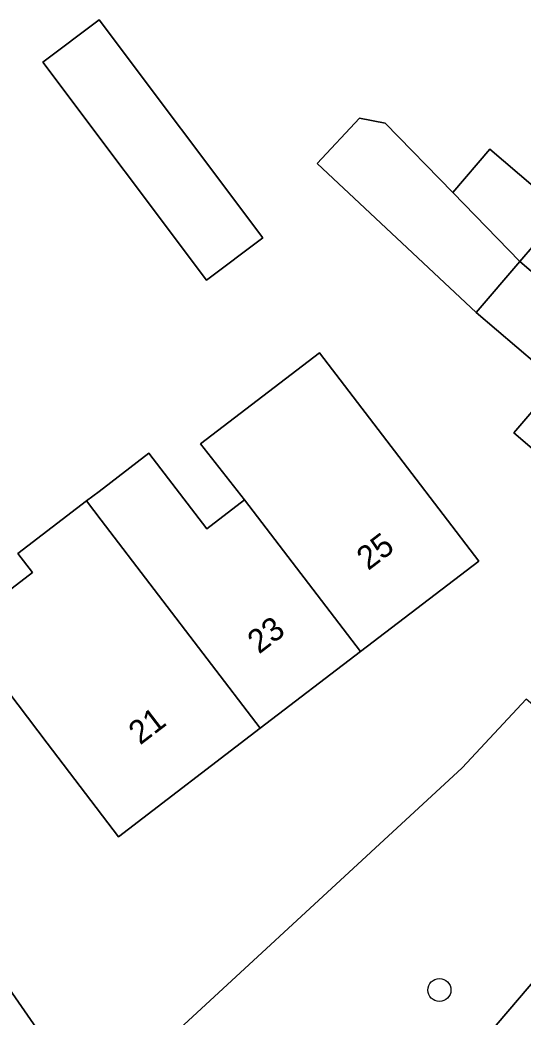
# Model space of a CAD drawing. Extents: x 162879 to 165540, y 384011 to 385181.
# Drawn here: x 164227.39 to 164248.79, y 384337.86 to 384380.28 of the extents above; entities that cross this region are included whole.
import ezdxf

# ---------------------------------------------------------------- set-up
doc = ezdxf.new("R2010")
doc.units = 0
for name, color, linetype in [('IMGEO_Boom', 7, 'Continuous'), ('IMGEO_Erf', 7, 'Continuous'), ('IMGEO_Pand', 7, 'Continuous'), ('IMGEO_Pand_nummerreeks', 7, 'Continuous'), ('IMGEO_Rijbaan_lokaal_gesloten', 7, 'Continuous'), ('IMGEO_Voetpad_open', 7, 'Continuous')]:
    doc.layers.add(name, color=color, linetype=linetype)

msp = doc.modelspace()

# ---------------------------------------------------------------- linework, layer by layer
at = {"layer": 'IMGEO_Boom'}
msp.add_circle((164245.233, 384339.011), 0.489, dxfattribs=at)
at = {"layer": 'IMGEO_Erf'}
for points in [[(164228.366, 384378.477), (164230.763, 384380.275), (164237.719, 384371.004), (164235.323, 384369.205)], [(164224.828, 384354.41), (164227.92, 384356.767), (164227.296, 384357.583), (164230.218, 384359.816), (164230.752, 384360.224), (164232.874, 384361.846), (164235.331, 384358.633), (164236.939, 384359.863), (164235.07, 384362.248), (164237.721, 384364.275), (164240.129, 384366.117), (164243.868, 384361.228), (164246.906, 384357.256), (164241.876, 384353.409), (164237.612, 384350.148), (164231.582, 384345.535), (164228.545, 384349.507)]]:
    msp.add_lwpolyline(points, close=True, dxfattribs=at)
for points in [[(164250.766, 384360.685), (164248.397, 384362.714), (164250.251, 384364.881), (164246.799, 384367.836), (164240.031, 384374.169), (164241.831, 384376.093), (164242.919, 384375.89), (164245.801, 384372.934), (164247.382, 384374.782), (164250.477, 384372.133)], [(164230.475, 384333.944), (164246.201, 384348.47), (164248.925, 384351.39)], [(164213.844, 384330.259), (164226.813, 384339.238), (164229.747, 384334.996)]]:
    msp.add_lwpolyline(points, dxfattribs=at)
at = {"layer": 'IMGEO_Pand'}
for points in [[(164235.323, 384369.205), (164237.719, 384371.004), (164230.763, 384380.275), (164228.366, 384378.477)], [(164245.801, 384372.934), (164242.919, 384375.89), (164241.831, 384376.093), (164240.031, 384374.169), (164246.799, 384367.836), (164248.656, 384370.005)], [(164245.801, 384372.934), (164248.656, 384370.005), (164250.477, 384372.133), (164247.382, 384374.782)], [(164258.178, 384369.345), (164255.809, 384371.373), (164253.93, 384369.178), (164250.477, 384372.133), (164248.656, 384370.005), (164252.106, 384367.048), (164258.271, 384361.764), (164261.977, 384366.094)], [(164252.106, 384367.048), (164248.656, 384370.005), (164246.799, 384367.836), (164250.251, 384364.881), (164248.397, 384362.714), (164250.766, 384360.685), (164254.565, 384357.434), (164258.271, 384361.764)], [(164243.868, 384361.228), (164240.129, 384366.117), (164237.721, 384364.275), (164235.07, 384362.248), (164236.939, 384359.863), (164241.876, 384353.409), (164246.906, 384357.256)], [(164230.218, 384359.816), (164230.845, 384358.996), (164237.612, 384350.148), (164241.876, 384353.409), (164236.939, 384359.863), (164235.331, 384358.633), (164232.874, 384361.846), (164230.752, 384360.224)], [(164230.218, 384359.816), (164227.296, 384357.583), (164227.92, 384356.767), (164224.828, 384354.41), (164228.545, 384349.507), (164231.582, 384345.535), (164237.612, 384350.148), (164230.845, 384358.996)], [(164228.374, 384327.966), (164232.592, 384330.883), (164230.475, 384333.944), (164229.747, 384334.996), (164226.813, 384339.238), (164213.844, 384330.259), (164213.634, 384330.114), (164216.614, 384325.869), (164218.506, 384323.135), (164219.459, 384321.757), (164223.747, 384324.723), (164224.845, 384323.136), (164226.229, 384324.093), (164226.594, 384324.346), (164227.627, 384325.06), (164227.941, 384325.277), (164229.492, 384326.35)]]:
    msp.add_lwpolyline(points, close=True, dxfattribs=at)
at = {"layer": 'IMGEO_Rijbaan_lokaal_gesloten'}
msp.add_lwpolyline([(164275.89, 384372.942), (164273.004, 384368.053), (164270.174, 384363.948), (164267.553, 384360.623), (164257.723, 384349.267), (164253.005, 384343.806), (164241.966, 384330.855), (164237.473, 384326.052)], dxfattribs=at)
at = {"layer": 'IMGEO_Voetpad_open'}
for points in [[(164253.572, 384347.474), (164253.152, 384347.804), (164248.925, 384351.39), (164246.201, 384348.47), (164230.475, 384333.944)], [(164241.061, 384331.629), (164241.966, 384330.855), (164253.005, 384343.806)]]:
    msp.add_lwpolyline(points, dxfattribs=at)

# ---------------------------------------------------------------- texts
at = {"layer": 'IMGEO_Pand_nummerreeks'}
for s, rotation, p in [('25', 37.4141, (164242.204, 384356.833)), ('23', 37.4116, (164237.557, 384353.279)), ('21', 37.4116, (164232.499, 384349.41))]:
    msp.add_text(s, height=1, rotation=rotation, dxfattribs=at).set_placement(p)

doc.saveas('drawing.dxf')
